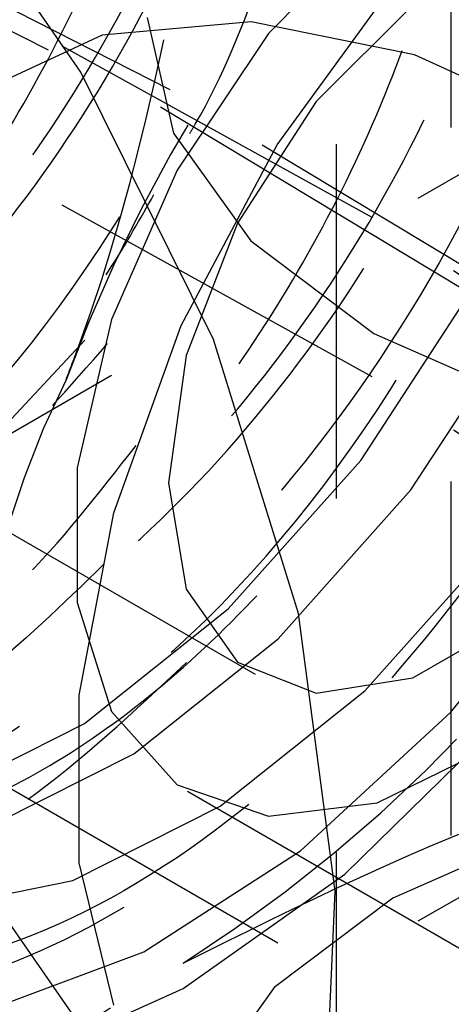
# Model space of a CAD drawing. Header units: inches. Extents: x 1907 to 2452, y -210 to -54.
# Tile 261 of 656: x 1999.399 to 1999.521, y -195.509 to -195.231. Entities that reach past the tile are written whole.
import ezdxf

# ---------------------------------------------------------------- set-up
doc = ezdxf.new("R2010")
doc.units = ezdxf.units.IN
doc.header["$LTSCALE"] = 0.5
doc.header["$MEASUREMENT"] = 0
doc.linetypes.add('HIDDEN', pattern=[0.22499999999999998, 0.15, -0.075])
doc.layers.add('SID-M-H', color=4, linetype='HIDDEN')

msp = doc.modelspace()

# ---------------------------------------------------------------- linework, layer by layer
at = {"layer": 'SID-M-H'}
for p, q in [((1998.345828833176, -194.8420701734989), (2001.439421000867, -196.6279629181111)), ((1999.488303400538, -195.7665349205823), (1999.488303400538, -195.1326060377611)), ((1999.520539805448, -195.1617667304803), (1999.520539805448, -195.5655192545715)), ((1999.416062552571, -195.2461291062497), (1999.365559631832, -195.1731417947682)), ((1999.441295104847, -195.2511303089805), (1999.320093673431, -195.1896588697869)), ((1999.317644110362, -195.1946050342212), (1999.438593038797, -195.2559484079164)), ((1999.499727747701, -195.2036972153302), (1999.469070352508, -195.2352896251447)), ((1999.471557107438, -195.2666691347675), (1999.505248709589, -195.2203646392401)), ((1999.498348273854, -195.2872560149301), (1999.381840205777, -195.2228313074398)), ((1999.509810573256, -195.2272855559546), (1999.482554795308, -195.2544755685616)), ((1999.464153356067, -195.2319719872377), (1999.422149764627, -195.2357277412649)), ((1999.434852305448, -195.2307375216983), (1999.442297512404, -195.2633842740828)), ((1999.510281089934, -195.2412935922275), (1999.464153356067, -195.2319719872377)), ((1999.422149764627, -195.2357277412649), (1999.386106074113, -195.2523967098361)), ((1999.469070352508, -195.2352896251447), (1999.443321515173, -195.2738660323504)), ((1999.558516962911, -195.2632851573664), (1999.510281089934, -195.2412935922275)), ((1999.453515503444, -195.3216914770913), (1999.416062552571, -195.2461291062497)), ((1998.818525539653, -195.6816920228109), (1999.569826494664, -195.2479752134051)), ((1999.552894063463, -195.31838898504), (1999.441295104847, -195.2511303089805)), ((1999.482554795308, -195.2544755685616), (1999.460335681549, -195.2888318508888)), ((1999.438593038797, -195.2559484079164), (1999.549959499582, -195.3230669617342)), ((1999.442297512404, -195.2633842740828), (1999.464125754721, -195.2938062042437)), ((1999.444409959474, -195.317726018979), (1999.471557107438, -195.2666691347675)), ((1999.207753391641, -195.267522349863), (1999.465262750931, -195.4161793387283)), ((1999.498348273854, -195.3321657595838), (1999.381840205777, -195.2677410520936)), ((1999.443321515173, -195.2738660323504), (1999.424769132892, -195.3159987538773)), ((1999.460335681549, -195.2888318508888), (1999.445833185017, -195.3262105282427)), ((1999.604831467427, -195.3572241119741), (1999.498348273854, -195.2872560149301)), ((1999.464125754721, -195.2938062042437), (1999.498849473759, -195.3199301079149)), ((1999.495128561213, -195.3558049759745), (1999.526978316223, -195.3069923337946)), ((1999.424769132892, -195.3159987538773), (1999.415061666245, -195.3579441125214)), ((1999.509273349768, -195.364124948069), (1999.541206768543, -195.3151840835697)), ((1999.425384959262, -195.3705680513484), (1999.444409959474, -195.317726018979)), ((1999.388248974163, -195.3527976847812), (1999.417237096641, -195.3218074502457)), ((1999.477534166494, -195.3990535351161), (1999.453515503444, -195.3216914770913)), ((1999.498849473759, -195.3199301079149), (1999.544102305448, -195.3399756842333)), ((1999.445833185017, -195.3262105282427), (1999.440796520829, -195.3621031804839)), ((1999.604831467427, -195.4021338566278), (1999.498348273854, -195.3321657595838)), ((1999.415061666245, -195.3579441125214), (1999.415061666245, -195.3959750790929)), ((1999.457726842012, -195.3977202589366), (1999.495128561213, -195.3558049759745)), ((1999.440796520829, -195.3621031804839), (1999.445833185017, -195.392180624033)), ((1999.471773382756, -195.4061503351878), (1999.509273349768, -195.364124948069)), ((1999.415587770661, -195.4221242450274), (1999.425384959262, -195.3705680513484)), ((1999.496297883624, -195.4208687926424), (1999.533969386, -195.3786511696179)), ((1999.52059143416, -195.4268691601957), (1999.558981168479, -195.3791126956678)), ((1999.445833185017, -195.392180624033), (1999.460335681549, -195.4128150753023)), ((1999.415061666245, -195.3959750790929), (1999.424769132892, -195.4267124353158)), ((1999.41712324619, -195.4301044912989), (1999.457726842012, -195.3977202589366)), ((1999.487872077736, -195.477421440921), (1999.477534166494, -195.3990535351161)), ((1999.509810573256, -195.4172388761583), (1999.538815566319, -195.4004946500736)), ((1999.431063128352, -195.4386196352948), (1999.471773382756, -195.4061503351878)), ((1999.460335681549, -195.4128150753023), (1999.482554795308, -195.4215177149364)), ((1999.482554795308, -195.4215177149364), (1999.509810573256, -195.4172388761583)), ((1999.415587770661, -195.4693983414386), (1999.415587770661, -195.4221242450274)), ((1999.455401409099, -195.4534866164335), (1999.496297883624, -195.4208687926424)), ((1999.424769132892, -195.4267124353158), (1999.443321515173, -195.447425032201)), ((1999.478125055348, -195.4660656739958), (1999.52059143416, -195.4268691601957)), ((1999.375869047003, -195.4509228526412), (1999.41712324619, -195.4301044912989)), ((1999.490619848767, -195.4726825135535), (1999.533978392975, -195.4301323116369)), ((1999.38970056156, -195.4594926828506), (1999.431063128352, -195.4386196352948)), ((1999.499727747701, -195.4524685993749), (1999.532569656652, -195.4363514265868)), ((1999.416062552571, -195.515587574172), (1999.365559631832, -195.4426002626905)), ((1999.443321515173, -195.447425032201), (1999.469070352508, -195.4562724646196)), ((1999.4461944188, -195.4492102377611), (1999.689784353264, -195.5898317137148)), ((1998.818525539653, -195.8858272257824), (1999.569826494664, -195.4521104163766)), ((1999.469070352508, -195.4562724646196), (1999.499727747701, -195.4524685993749)), ((1999.413849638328, -195.4744551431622), (1999.455401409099, -195.4534866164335)), ((1999.547883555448, -195.4600619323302), (1999.504196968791, -195.4794137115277)), ((1999.433871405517, -195.4945891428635), (1999.478125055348, -195.4660656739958)), ((1999.425384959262, -195.5096429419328), (1999.415587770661, -195.4693983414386)), ((1999.374253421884, -195.4824568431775), (1999.413849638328, -195.4744551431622)), ((1999.444972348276, -195.504973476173), (1999.490619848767, -195.4726825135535)), ((1999.484423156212, -195.5559910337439), (1999.487872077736, -195.477421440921)), ((1999.504196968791, -195.4794137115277), (1999.470675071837, -195.5046334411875)), ((1999.390216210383, -195.5109018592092), (1999.433871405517, -195.4945891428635)), ((1999.399324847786, -195.5253859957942), (1999.444972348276, -195.504973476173)), ((1999.470675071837, -195.5046334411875), (1999.449602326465, -195.5340024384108))]:
    msp.add_line(p, q, dxfattribs=at)
for centre, radius, start, end in [((1999.677816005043, -195.4019518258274), 0.4317284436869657, 122.6379705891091, 159.7728862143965), ((1999.817010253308, -195.4823069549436), 0.431728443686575, 122.6379705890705, 159.7728862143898), ((1999.21212869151, -195.1342235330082), 0.4317284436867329, 302.6379705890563, 339.7728862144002), ((1999.64161384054, -195.44788632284), 0.2568170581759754, 153.4364295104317, 206.5635704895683), ((1999.366718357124, -195.4019956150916), 0.123686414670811, 220.5327958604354, 309.2481680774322)]:
    msp.add_arc(centre, radius, start, end, dxfattribs=at)
for points, knots in [([(1999.413511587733, -195.019076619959), (1999.409483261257, -194.9937494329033), (1999.401016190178, -194.9405146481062), (1999.351909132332, -194.8948535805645), (1999.282558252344, -194.8849679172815), (1999.201864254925, -194.9161613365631), (1999.123435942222, -194.9822697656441), (1999.059156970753, -195.0730975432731), (1999.019063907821, -195.1729903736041), (1999.009336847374, -195.2665658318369), (1999.030719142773, -195.3373783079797), (1999.080249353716, -195.3754544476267), (1999.147617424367, -195.3705835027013), (1999.204816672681, -195.34534312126), (1999.231628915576, -195.3157026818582), (1999.235738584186, -195.3111595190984)], [0, 0, 0, 0, 0.07490218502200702, 0.157435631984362, 0.2405448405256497, 0.3229454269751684, 0.4061845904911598, 0.4884721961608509, 0.5718201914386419, 0.6540148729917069, 0.7374504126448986, 0.8195723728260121, 0.903074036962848, 0.9851435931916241, 1, 1, 1, 1]), ([(1999.230874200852, -195.3603400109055), (1999.222790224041, -195.36614666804), (1999.19398431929, -195.3868377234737), (1999.145787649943, -195.395624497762), (1999.0950706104, -195.3840589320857), (1999.060086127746, -195.3441755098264), (1999.04511546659, -195.2825925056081), (1999.051815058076, -195.2057148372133), (1999.080079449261, -195.1227484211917), (1999.126484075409, -195.0428635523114), (1999.186482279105, -194.9755095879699), (1999.253200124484, -194.9281954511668), (1999.319477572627, -194.9065427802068), (1999.37829546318, -194.9130368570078), (1999.422274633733, -194.9473372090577), (1999.448392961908, -195.0014370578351), (1999.448317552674, -195.048707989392), (1999.448283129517, -195.0702864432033)], [0, 0, 0, 0, 0.02741444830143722, 0.09768681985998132, 0.1679637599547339, 0.2382364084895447, 0.3085091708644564, 0.3787855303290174, 0.4490579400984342, 0.5193361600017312, 0.58960850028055, 0.6598856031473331, 0.7301582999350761, 0.8004313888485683, 0.8707075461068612, 0.940979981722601, 1, 1, 1, 1]), ([(1999.441191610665, -195.1500510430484), (1999.442314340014, -195.1469615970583), (1999.452603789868, -195.1186478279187), (1999.456742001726, -195.0661505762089), (1999.450995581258, -195.0007137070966), (1999.426377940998, -194.9500921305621), (1999.387136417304, -194.9187363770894), (1999.33603074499, -194.9093087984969), (1999.277689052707, -194.9227644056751), (1999.217329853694, -194.9577803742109), (1999.160177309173, -195.0107017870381), (1999.111331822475, -195.0771644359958), (1999.071024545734, -195.1586021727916), (1999.048981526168, -195.2489413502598), (1999.056711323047, -195.3318018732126), (1999.094161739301, -195.3858048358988), (1999.154998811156, -195.4001505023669), (1999.21674140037, -195.3837944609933), (1999.252473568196, -195.3517200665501), (1999.263906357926, -195.341457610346)], [0, 0, 0, 0, 0.007060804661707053, 0.0647099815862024, 0.1216351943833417, 0.1797466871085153, 0.2366809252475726, 0.294318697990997, 0.352209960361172, 0.4089806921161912, 0.4670452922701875, 0.524278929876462, 0.5815852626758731, 0.6584501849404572, 0.7344555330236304, 0.8112082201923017, 0.8873289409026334, 0.9639500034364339, 1, 1, 1, 1]), ([(1999.28513456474, -195.3757538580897), (1999.284831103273, -195.3760359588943), (1999.264544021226, -195.394895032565), (1999.221103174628, -195.4113119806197), (1999.164142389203, -195.4181568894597), (1999.118643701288, -195.3940531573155), (1999.091117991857, -195.3454723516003), (1999.084335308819, -195.276908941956), (1999.099587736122, -195.1966195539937), (1999.135343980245, -195.1137225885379), (1999.187626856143, -195.0376079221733), (1999.251121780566, -194.9772265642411), (1999.31848373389, -194.9392367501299), (1999.382687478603, -194.9284109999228), (1999.436803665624, -194.9456369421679), (1999.473440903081, -194.9901255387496), (1999.490656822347, -195.0402708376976), (1999.487567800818, -195.076683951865), (1999.486741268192, -195.0864270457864)], [0, 0, 0, 0, 0.001055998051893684, 0.0705958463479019, 0.1401322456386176, 0.2096742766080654, 0.2792105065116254, 0.3487517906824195, 0.4182884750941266, 0.4878261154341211, 0.5573657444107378, 0.6269021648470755, 0.6964441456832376, 0.7659803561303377, 0.8355217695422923, 0.9050584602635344, 0.9745963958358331, 1, 1, 1, 1]), ([(1999.482418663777, -195.1621351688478), (1999.48668304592, -195.1441428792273), (1999.496838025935, -195.1012969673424), (1999.493270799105, -195.0398112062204), (1999.473947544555, -194.9845819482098), (1999.438191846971, -194.9477264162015), (1999.389917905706, -194.9322842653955), (1999.333065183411, -194.9396104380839), (1999.272743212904, -194.9691144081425), (1999.214161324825, -195.0176664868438), (1999.162602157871, -195.0810389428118), (1999.122605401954, -195.1533643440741), (1999.097501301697, -195.2274815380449), (1999.089639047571, -195.297219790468), (1999.09928299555, -195.3557296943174), (1999.125532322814, -195.3975008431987), (1999.165974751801, -195.4188723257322), (1999.216432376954, -195.4179577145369), (1999.271873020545, -195.3930484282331), (1999.313265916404, -195.3645145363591), (1999.332176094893, -195.3413679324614), (1999.334603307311, -195.3383969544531)], [0, 0, 0, 0, 0.04003746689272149, 0.09534316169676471, 0.1518819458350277, 0.207829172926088, 0.2635164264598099, 0.3201276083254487, 0.3754840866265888, 0.4318492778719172, 0.4880969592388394, 0.5435292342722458, 0.6001621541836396, 0.6557064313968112, 0.7118125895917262, 0.7682763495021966, 0.8235899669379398, 0.8801567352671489, 0.9360221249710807, 0.9917881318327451, 0.9999999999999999, 0.9999999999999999, 0.9999999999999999, 0.9999999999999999]), ([(1999.104767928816, -195.2139101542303), (1999.10262996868, -195.2245482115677), (1999.097784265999, -195.2486594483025), (1999.098112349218, -195.2830885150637), (1999.104277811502, -195.3157877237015), (1999.117167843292, -195.3422361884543), (1999.135802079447, -195.3611776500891), (1999.15944045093, -195.3720672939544), (1999.187096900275, -195.3743574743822), (1999.217709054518, -195.3677905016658), (1999.249703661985, -195.3527914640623), (1999.281885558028, -195.329999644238), (1999.312983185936, -195.2999993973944), (1999.341597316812, -195.264044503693), (1999.366395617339, -195.2239672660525), (1999.386486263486, -195.1811310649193), (1999.400971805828, -195.1368890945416), (1999.409096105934, -195.093362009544), (1999.410627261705, -195.0525477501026), (1999.405441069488, -195.0156978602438), (1999.393504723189, -194.984118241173), (1999.37535433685, -194.9594689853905), (1999.351934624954, -194.9426963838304), (1999.323893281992, -194.9341937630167), (1999.292067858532, -194.934352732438), (1999.258134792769, -194.9434514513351), (1999.224816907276, -194.9594637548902), (1999.203697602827, -194.9755886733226), (1999.193750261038, -194.983183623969)], [0, 0, 0, 0, 0.03029852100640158, 0.06867182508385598, 0.1078830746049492, 0.1473429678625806, 0.1862389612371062, 0.2246627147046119, 0.2639425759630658, 0.3033791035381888, 0.3421625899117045, 0.3806657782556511, 0.4200040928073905, 0.4594068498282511, 0.4980684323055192, 0.5366799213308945, 0.5760664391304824, 0.6154250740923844, 0.6539677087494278, 0.6927040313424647, 0.7321284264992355, 0.7714326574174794, 0.809884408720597, 0.8487369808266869, 0.8881888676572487, 0.9274284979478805, 0.9658183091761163, 1, 1, 1, 1]), ([(1999.297235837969, -195.3031795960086), (1999.314461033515, -195.2848784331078), (1999.354285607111, -195.2425662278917), (1999.395606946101, -195.1490377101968), (1999.410295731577, -195.0520960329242), (1999.392434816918, -194.9728436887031), (1999.357323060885, -194.9511685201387), (1999.34069520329, -194.9409038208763)], [0, 0, 0, 0, 0.1627397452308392, 0.376253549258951, 0.5914550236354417, 0.8065255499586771, 1, 1, 1, 1]), ([(1999.247733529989, -195.4330144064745), (1999.244775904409, -195.4341376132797), (1999.221512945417, -195.4429721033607), (1999.184406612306, -195.4329327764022), (1999.144884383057, -195.4012227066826), (1999.125264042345, -195.3435415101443), (1999.126875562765, -195.26953780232), (1999.1504402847, -195.1871190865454), (1999.193057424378, -195.1056966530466), (1999.250471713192, -195.0347186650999), (1999.316317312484, -194.9822875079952), (1999.383335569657, -194.9543660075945), (1999.444323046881, -194.9544925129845), (1999.492888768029, -194.9822902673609), (1999.521720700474, -195.0359639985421), (1999.532542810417, -195.0859349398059), (1999.527344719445, -195.1173206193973), (1999.526689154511, -195.1212788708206)], [0, 0, 0, 0, 0.0109598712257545, 0.08620395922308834, 0.1614490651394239, 0.2366912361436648, 0.3119392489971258, 0.3871811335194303, 0.4624289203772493, 0.5376713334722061, 0.612915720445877, 0.688160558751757, 0.7634027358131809, 0.8386506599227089, 0.9138925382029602, 0.9891404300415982, 1, 1, 1, 1]), ([(1999.522531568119, -195.1802752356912), (1999.525282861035, -195.1705067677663), (1999.535070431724, -195.135755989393), (1999.534615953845, -195.0798401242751), (1999.520280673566, -195.0204115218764), (1999.488381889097, -194.9782820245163), (1999.443206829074, -194.9569029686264), (1999.388174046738, -194.9580727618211), (1999.328242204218, -194.9818435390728), (1999.268664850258, -195.02569553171), (1999.214761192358, -195.0855376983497), (1999.171304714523, -195.1561473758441), (1999.141885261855, -195.2304718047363), (1999.129269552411, -195.3020512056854), (1999.134321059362, -195.3642008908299), (1999.156224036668, -195.41081952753), (1999.19323532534, -195.4379624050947), (1999.241468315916, -195.4432251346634), (1999.29598888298, -195.4242308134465), (1999.338699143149, -195.3985236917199), (1999.359334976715, -195.3755631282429), (1999.362993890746, -195.3714920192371)], [0, 0, 0, 0, 0.02199683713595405, 0.07825251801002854, 0.1353485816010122, 0.1925501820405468, 0.2487377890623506, 0.3061972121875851, 0.3627077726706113, 0.4195012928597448, 0.476881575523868, 0.5330136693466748, 0.5903645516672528, 0.6472267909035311, 0.7036740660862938, 0.7611447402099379, 0.8173608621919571, 0.8745151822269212, 0.9316626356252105, 0.9878831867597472, 1, 1, 1, 1]), ([(1999.146535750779, -195.2254198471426), (1999.145880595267, -195.2274978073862), (1999.140805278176, -195.2435952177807), (1999.137578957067, -195.2721648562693), (1999.137489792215, -195.3092500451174), (1999.144601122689, -195.3413365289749), (1999.158012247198, -195.367109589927), (1999.177196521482, -195.3852833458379), (1999.201259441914, -195.3953552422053), (1999.229270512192, -195.3967836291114), (1999.260071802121, -195.389363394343), (1999.292144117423, -195.3735815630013), (1999.324268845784, -195.3500547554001), (1999.355203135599, -195.319394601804), (1999.383478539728, -195.2829691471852), (1999.407865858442, -195.242570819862), (1999.427440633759, -195.199530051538), (1999.441341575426, -195.1552392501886), (1999.448817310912, -195.1119114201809), (1999.449705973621, -195.0714353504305), (1999.443853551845, -195.0350358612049), (1999.43127373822, -195.0040564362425), (1999.412566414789, -194.9801516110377), (1999.388672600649, -194.9641741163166), (1999.360215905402, -194.9564972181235), (1999.32809674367, -194.9575344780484), (1999.294041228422, -194.967430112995), (1999.259431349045, -194.984952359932), (1999.237135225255, -195.0025382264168), (1999.225955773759, -195.0113559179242)], [0, 0, 0, 0, 0.005660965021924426, 0.04385400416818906, 0.08156118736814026, 0.1201085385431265, 0.1588217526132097, 0.1969056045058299, 0.2346869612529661, 0.2732930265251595, 0.3119744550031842, 0.3499398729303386, 0.3878237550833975, 0.4264784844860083, 0.4651179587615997, 0.5029641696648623, 0.5409704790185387, 0.5796637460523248, 0.6182511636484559, 0.6560043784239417, 0.6941260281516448, 0.7328476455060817, 0.7713729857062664, 0.80906159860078, 0.8472892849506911, 0.8860290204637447, 0.9244823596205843, 0.9621348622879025, 1, 1, 1, 1]), ([(1999.508852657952, -195.0855225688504), (1999.509148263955, -195.0711936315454), (1999.509936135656, -195.0330030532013), (1999.487663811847, -194.98896237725), (1999.447317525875, -194.9598259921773), (1999.392751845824, -194.958513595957), (1999.331506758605, -194.9845950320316), (1999.270407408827, -195.0354754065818), (1999.216661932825, -195.1055112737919), (1999.176548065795, -195.186965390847), (1999.154838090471, -195.2707750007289), (1999.154226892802, -195.3476651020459), (1999.175023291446, -195.4089277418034), (1999.215150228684, -195.4483749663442), (1999.270234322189, -195.4594288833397), (1999.319385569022, -195.4517331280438), (1999.347356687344, -195.4332097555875), (1999.35364162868, -195.429047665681)], [0, 0, 0, 0, 0.04314512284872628, 0.1149936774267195, 0.186867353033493, 0.2587663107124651, 0.3306892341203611, 0.4026360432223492, 0.4746069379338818, 0.5466021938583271, 0.6186221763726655, 0.6906673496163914, 0.7627376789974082, 0.8348318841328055, 0.9069499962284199, 0.9790922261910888, 1, 1, 1, 1]), ([(1999.153468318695, -195.3552249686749), (1999.162948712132, -195.3679621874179), (1999.184841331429, -195.3973756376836), (1999.247867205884, -195.3939469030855), (1999.321698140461, -195.350848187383), (1999.388944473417, -195.2713660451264), (1999.435122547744, -195.1723573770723), (1999.449522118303, -195.074595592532), (1999.431680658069, -194.9954379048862), (1999.396449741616, -194.9736897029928), (1999.379713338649, -194.9633582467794)], [0, 0, 0, 0, 0.1001151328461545, 0.2311910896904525, 0.3604170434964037, 0.4916864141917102, 0.6211359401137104, 0.7516086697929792, 0.8820020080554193, 1, 1, 1, 1]), ([(1999.422597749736, -195.3851262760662), (1999.410970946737, -195.3964331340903), (1999.378878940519, -195.4276420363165), (1999.321137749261, -195.4549686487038), (1999.258958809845, -195.4633421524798), (1999.207344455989, -195.4429156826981), (1999.172285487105, -195.3970013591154), (1999.157389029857, -195.33036652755), (1999.164119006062, -195.2504949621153), (1999.191460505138, -195.166257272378), (1999.236083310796, -195.0870388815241), (1999.292709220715, -195.0216442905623), (1999.354694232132, -194.9773164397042), (1999.414845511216, -194.9589047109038), (1999.46598587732, -194.9683633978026), (1999.502691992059, -195.0043685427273), (1999.518445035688, -195.0630837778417), (1999.519060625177, -195.1170365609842), (1999.508364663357, -195.1493621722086), (1999.506508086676, -195.1549731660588)], [0, 0, 0, 0, 0.03609051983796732, 0.0996161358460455, 0.1631209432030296, 0.226604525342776, 0.2900665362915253, 0.3535067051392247, 0.4169248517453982, 0.48032092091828, 0.5436959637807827, 0.6070501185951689, 0.6703829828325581, 0.7336942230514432, 0.7969835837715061, 0.8602509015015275, 0.9234962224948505, 0.9867206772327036, 1, 1, 1, 1]), ([(1999.452595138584, -195.0220803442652), (1999.455272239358, -194.9967674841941), (1999.459641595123, -194.9554538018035), (1999.496518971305, -195.0443569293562), (1999.53447232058, -195.0265585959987), (1999.560766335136, -195.0797850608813), (1999.569215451, -195.1377505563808), (1999.55765769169, -195.2111636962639), (1999.52725131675, -195.2872131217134), (1999.480980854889, -195.3585410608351), (1999.423730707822, -195.4166532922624), (1999.361647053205, -195.4548875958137), (1999.301478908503, -195.4686303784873), (1999.249829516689, -195.4560112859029), (1999.214321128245, -195.419961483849), (1999.196034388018, -195.3682683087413), (1999.193095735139, -195.304339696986), (1999.20812117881, -195.2282290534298), (1999.24296044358, -195.1472597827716), (1999.292958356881, -195.0743458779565), (1999.352234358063, -195.0182963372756), (1999.413765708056, -194.9838055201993), (1999.449736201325, -194.9822482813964), (1999.467216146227, -194.9814915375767)], [0, 0, 0, 0, 0.04300921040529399, 0.0701962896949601, 0.1180785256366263, 0.1659692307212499, 0.2141221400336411, 0.2625340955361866, 0.3112025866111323, 0.360124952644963, 0.4092984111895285, 0.4587200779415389, 0.5083910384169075, 0.5583230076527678, 0.6085147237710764, 0.6512689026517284, 0.6940192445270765, 0.7449112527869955, 0.7960448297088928, 0.8474314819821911, 0.8990682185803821, 0.9509519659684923, 1, 1, 1, 1]), ([(1999.343866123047, -195.4312048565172), (1999.334140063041, -195.4376309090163), (1999.303609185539, -195.4578027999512), (1999.254903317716, -195.4636396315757), (1999.206209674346, -195.4475190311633), (1999.174202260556, -195.403840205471), (1999.162549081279, -195.3393225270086), (1999.172741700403, -195.260871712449), (1999.204134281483, -195.1777725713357), (1999.253017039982, -195.0992516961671), (1999.314576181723, -195.0346155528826), (1999.381677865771, -194.9910019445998), (1999.447241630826, -194.9737386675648), (1999.50428387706, -194.9846090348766), (1999.545244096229, -195.0232203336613), (1999.566973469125, -195.0736954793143), (1999.565627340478, -195.113872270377), (1999.565154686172, -195.1279791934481)], [0, 0, 0, 0, 0.03337070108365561, 0.1047532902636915, 0.1761416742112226, 0.2475247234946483, 0.3189102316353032, 0.3902950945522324, 0.4616779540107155, 0.5330660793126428, 0.6044486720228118, 0.6758371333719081, 0.7472201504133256, 0.8186059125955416, 0.889990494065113, 0.9613733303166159, 1, 1, 1, 1]), ([(1999.125654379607, -195.2667629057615), (1999.12546128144, -195.2745640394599), (1999.124818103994, -195.3005483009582), (1999.136916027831, -195.3363573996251), (1999.160757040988, -195.3699246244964), (1999.195260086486, -195.3884240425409), (1999.236987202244, -195.3910118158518), (1999.283118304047, -195.3774169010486), (1999.330178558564, -195.3487838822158), (1999.374703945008, -195.3073657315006), (1999.413400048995, -195.2564109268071), (1999.443423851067, -195.1998980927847), (1999.462594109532, -195.1422386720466), (1999.469563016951, -195.0879251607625), (1999.463913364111, -195.0412325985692), (1999.446215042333, -195.0057184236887), (1999.417893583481, -194.9845900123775), (1999.38175224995, -194.9781174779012), (1999.353882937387, -194.9873117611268), (1999.340120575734, -194.991852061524)], [0, 0, 0, 0, 0.02609166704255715, 0.08690694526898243, 0.1477418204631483, 0.2085963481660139, 0.2694705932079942, 0.3303646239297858, 0.3912785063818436, 0.4522122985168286, 0.5131660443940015, 0.5741397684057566, 0.635133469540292, 0.6961471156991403, 0.7571806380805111, 0.818233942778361, 0.8793069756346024, 0.9403996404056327, 1, 1, 1, 1]), ([(1999.561344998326, -195.207890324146), (1999.562867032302, -195.2032332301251), (1999.572607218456, -195.1734303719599), (1999.57470444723, -195.1205924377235), (1999.565397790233, -195.0575009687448), (1999.537622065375, -195.0103637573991), (1999.495801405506, -194.9831541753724), (1999.442899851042, -194.9781753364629), (1999.383730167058, -194.9960367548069), (1999.323571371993, -195.0348930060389), (1999.267684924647, -195.0908231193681), (1999.221011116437, -195.1592014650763), (1999.187494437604, -195.2332431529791), (1999.17019297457, -195.3061647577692), (1999.170559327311, -195.3715112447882), (1999.188032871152, -195.4227574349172), (1999.221313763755, -195.4554548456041), (1999.266992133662, -195.4667725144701), (1999.320234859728, -195.4541081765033), (1999.366635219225, -195.4294695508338), (1999.391497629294, -195.4040977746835), (1999.398933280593, -195.3965097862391)], [0, 0, 0, 0, 0.01049168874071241, 0.06714107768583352, 0.1237395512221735, 0.1811465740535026, 0.2372746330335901, 0.2945184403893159, 0.3514979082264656, 0.4077964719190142, 0.465252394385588, 0.5215292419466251, 0.5785361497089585, 0.6357608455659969, 0.6918972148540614, 0.7493128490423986, 0.8058763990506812, 0.8625613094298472, 0.9199441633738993, 0.9760575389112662, 1, 1, 1, 1]), ([(1999.446866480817, -195.2634843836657), (1999.447383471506, -195.2626110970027), (1999.45585891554, -195.248294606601), (1999.468026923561, -195.2177038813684), (1999.481733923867, -195.1736549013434), (1999.488454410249, -195.1304705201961), (1999.488724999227, -195.0903621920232), (1999.482199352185, -195.0544222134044), (1999.468984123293, -195.0240632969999), (1999.449728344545, -195.0009092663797), (1999.42536474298, -194.985729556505), (1999.396501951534, -194.9788866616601), (1999.364106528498, -194.980792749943), (1999.329944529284, -194.9915144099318), (1999.295359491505, -195.0097768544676), (1999.273175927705, -195.0277784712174), (1999.262058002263, -195.0368004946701)], [0, 0, 0, 0, 0.004955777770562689, 0.08124404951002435, 0.1587568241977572, 0.2359008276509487, 0.3113659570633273, 0.3878690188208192, 0.4654208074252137, 0.5424233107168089, 0.617808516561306, 0.6945074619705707, 0.7720777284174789, 0.8489190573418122, 0.9242814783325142, 1, 1, 1, 1]), ([(1999.130284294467, -195.241263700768), (1999.129549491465, -195.2588586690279), (1999.128046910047, -195.2948382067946), (1999.141398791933, -195.3393025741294), (1999.165613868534, -195.3726326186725), (1999.200016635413, -195.3911956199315), (1999.241770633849, -195.3937663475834), (1999.28789452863, -195.380176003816), (1999.334956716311, -195.351541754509), (1999.379481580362, -195.3101239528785), (1999.418177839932, -195.259168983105), (1999.448201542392, -195.2026564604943), (1999.467372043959, -195.1449959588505), (1999.474340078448, -195.090686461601), (1999.468693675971, -195.0439789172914), (1999.450983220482, -195.008520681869), (1999.422707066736, -194.9871834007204), (1999.386095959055, -194.9814369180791), (1999.344319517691, -194.9927480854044), (1999.308593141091, -195.0120814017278), (1999.28905480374, -195.0313728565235), (1999.283376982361, -195.0369789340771)], [0, 0, 0, 0, 0.05197665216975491, 0.1062858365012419, 0.1606125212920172, 0.2149567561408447, 0.2693185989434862, 0.3236981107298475, 0.3780953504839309, 0.4325103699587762, 0.4869432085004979, 0.5413938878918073, 0.5958624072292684, 0.6503487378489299, 0.7048528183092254, 0.7593745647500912, 0.8139139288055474, 0.8684708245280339, 0.9230451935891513, 0.9776370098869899, 0.9999999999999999, 0.9999999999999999, 0.9999999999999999, 0.9999999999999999]), ([(1999.192825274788, -195.3779770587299), (1999.202285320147, -195.3906826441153), (1999.224159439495, -195.4200613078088), (1999.287152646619, -195.4166219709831), (1999.36098124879, -195.3735271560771), (1999.428228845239, -195.2940431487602), (1999.474404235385, -195.1950379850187), (1999.488813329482, -195.0972639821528), (1999.470890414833, -195.0179416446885), (1999.435502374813, -194.9961257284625), (1999.418616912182, -194.9857162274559)], [0, 0, 0, 0, 0.09980859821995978, 0.2307837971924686, 0.3599104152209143, 0.4910788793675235, 0.6204288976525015, 0.7508013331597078, 0.8810944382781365, 1, 1, 1, 1]), ([(1999.220704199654, -195.2907687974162), (1999.218906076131, -195.3022236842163), (1999.215017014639, -195.3269988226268), (1999.217115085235, -195.3612429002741), (1999.225249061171, -195.3922995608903), (1999.239908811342, -195.4166179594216), (1999.260109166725, -195.4332640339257), (1999.285005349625, -195.4416815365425), (1999.313696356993, -195.4413804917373), (1999.344830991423, -195.4322709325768), (1999.377024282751, -195.4149419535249), (1999.408999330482, -195.3899625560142), (1999.439564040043, -195.3580201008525), (1999.467137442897, -195.3206972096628), (1999.490670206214, -195.2796896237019), (1999.509191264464, -195.2362816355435), (1999.521893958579, -195.1919702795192), (1999.528073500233, -195.149085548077), (1999.527666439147, -195.1093186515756), (1999.520483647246, -195.073862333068), (1999.506635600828, -195.0441393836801), (1999.486841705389, -195.0217433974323), (1999.462012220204, -195.0073628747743), (1999.432753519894, -195.0013646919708), (1999.400097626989, -195.0041191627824), (1999.365852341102, -195.0157319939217), (1999.333901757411, -195.0330358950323), (1999.314359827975, -195.0492263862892), (1999.305842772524, -195.0562827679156)], [0, 0, 0, 0, 0.03321672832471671, 0.07184261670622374, 0.1112736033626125, 0.1507137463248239, 0.1893622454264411, 0.2281108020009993, 0.2675838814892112, 0.3069736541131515, 0.345519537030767, 0.3843882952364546, 0.423893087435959, 0.4632222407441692, 0.5016944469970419, 0.5406739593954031, 0.5802000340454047, 0.6194584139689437, 0.6578859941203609, 0.6969666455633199, 0.7365035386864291, 0.7756811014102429, 0.8140931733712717, 0.8532651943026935, 0.8928024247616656, 0.9318892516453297, 0.970314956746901, 0.9999999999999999, 0.9999999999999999, 0.9999999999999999, 0.9999999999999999]), ([(1999.32743036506, -195.1648807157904), (1999.312171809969, -195.1891226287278), (1999.282153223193, -195.2368144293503), (1999.256037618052, -195.3129887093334), (1999.246706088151, -195.3831283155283), (1999.255157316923, -195.4427147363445), (1999.280219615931, -195.485796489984), (1999.319801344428, -195.5088354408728), (1999.369555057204, -195.5092991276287), (1999.425278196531, -195.4870821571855), (1999.481598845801, -195.4442510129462), (1999.53280827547, -195.3845632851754), (1999.574752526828, -195.3132409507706), (1999.602920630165, -195.2367995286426), (1999.614661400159, -195.1620523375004), (1999.608960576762, -195.0958222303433), (1999.58595674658, -195.0436302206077), (1999.547329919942, -195.0119405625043), (1999.508725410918, -194.9997786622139), (1999.48252356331, -195.0062268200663), (1999.475631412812, -195.007922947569)], [0, 0, 0, 0, 0.06002599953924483, 0.1180908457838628, 0.1751707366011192, 0.2325820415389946, 0.2905532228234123, 0.3472719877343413, 0.4052332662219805, 0.4626677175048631, 0.5197262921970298, 0.5777949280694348, 0.6345889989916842, 0.6923576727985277, 0.750086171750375, 0.8069061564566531, 0.8649822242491, 0.9219919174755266, 0.9794807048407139, 1, 1, 1, 1]), ([(1999.488101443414, -195.2162019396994), (1999.490304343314, -195.2115114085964), (1999.501456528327, -195.1877655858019), (1999.510461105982, -195.144647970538), (1999.513187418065, -195.0925166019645), (1999.502432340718, -195.0494751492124), (1999.480241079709, -195.0190258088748), (1999.448145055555, -195.0035571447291), (1999.408810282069, -195.004349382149), (1999.365359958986, -195.0214247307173), (1999.321261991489, -195.0535584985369), (1999.280029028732, -195.0983686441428), (1999.244958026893, -195.1524988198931), (1999.218874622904, -195.2118750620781), (1999.203916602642, -195.2720180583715), (1999.201369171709, -195.3283866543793), (1999.211565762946, -195.3767263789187), (1999.233861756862, -195.4133962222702), (1999.266683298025, -195.4356485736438), (1999.307647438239, -195.4418407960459), (1999.353744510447, -195.4315623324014), (1999.401568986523, -195.4056667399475), (1999.44758066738, -195.3662068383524), (1999.488376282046, -195.3162781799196), (1999.520951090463, -195.2597807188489), (1999.54292859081, -195.2011249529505), (1999.552747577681, -195.1448750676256), (1999.549766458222, -195.0954684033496), (1999.534372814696, -195.0566146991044), (1999.507731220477, -195.0319821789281), (1999.474812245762, -195.0219834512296), (1999.449464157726, -195.0281871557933), (1999.43815459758, -195.0309550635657)], [0, 0, 0, 0, 0.008435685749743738, 0.04270567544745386, 0.07698657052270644, 0.1112783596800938, 0.1455810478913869, 0.1798946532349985, 0.2142192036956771, 0.248554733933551, 0.2829012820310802, 0.3172588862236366, 0.3516275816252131, 0.386007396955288, 0.4203983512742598, 0.4548004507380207, 0.4892136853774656, 0.523638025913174, 0.5580734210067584, 0.592519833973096, 0.6269772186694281, 0.6614455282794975, 0.6959247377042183, 0.7304148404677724, 0.764915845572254, 0.7994277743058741, 0.833950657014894, 0.8684845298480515, 0.9030294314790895, 0.9375853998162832, 0.9721524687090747, 1, 1, 1, 1]), ([(1999.594126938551, -195.3861761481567), (1999.589770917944, -195.3960707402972), (1999.571925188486, -195.4366068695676), (1999.524172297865, -195.493200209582), (1999.459243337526, -195.5415769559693), (1999.39433990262, -195.5589533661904), (1999.335606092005, -195.5482839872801), (1999.287447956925, -195.5102738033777), (1999.257095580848, -195.446306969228), (1999.252049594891, -195.3615218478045), (1999.275861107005, -195.2658373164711), (1999.325300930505, -195.171897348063), (1999.390828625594, -195.0924594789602), (1999.460087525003, -195.0367897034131), (1999.523308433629, -195.0083588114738), (1999.573366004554, -195.0047424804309), (1999.596948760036, -195.0182013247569), (1999.607411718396, -195.024172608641)], [0, 0, 0, 0, 0.02378799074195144, 0.09745455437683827, 0.1653977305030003, 0.2298230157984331, 0.2948610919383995, 0.3638160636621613, 0.4378260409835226, 0.5156961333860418, 0.595137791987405, 0.6739046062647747, 0.7493082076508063, 0.8191008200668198, 0.8842693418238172, 0.9486537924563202, 1, 1, 1, 1]), ([(1999.200597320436, -195.2822666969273), (1999.19938435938, -195.2966019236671), (1999.19656398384, -195.3299341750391), (1999.207045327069, -195.3738615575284), (1999.229015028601, -195.410666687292), (1999.261924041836, -195.4328827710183), (1999.302864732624, -195.4390847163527), (1999.348968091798, -195.4288036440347), (1999.396790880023, -195.4029087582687), (1999.442803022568, -195.3634486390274), (1999.483598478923, -195.3135201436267), (1999.516173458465, -195.2570222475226), (1999.538150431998, -195.1983680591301), (1999.547971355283, -195.1421122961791), (1999.544983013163, -195.0927275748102), (1999.529616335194, -195.0537919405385), (1999.502874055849, -195.029465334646), (1999.473965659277, -195.0196418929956), (1999.453169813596, -195.0243751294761), (1999.446326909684, -195.0259326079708)], [0, 0, 0, 0, 0.04634947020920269, 0.1077717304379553, 0.169213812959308, 0.2306756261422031, 0.2921571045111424, 0.353658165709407, 0.4151787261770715, 0.4767187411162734, 0.5382781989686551, 0.5998571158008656, 0.6614555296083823, 0.7230734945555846, 0.7847110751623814, 0.8463683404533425, 0.908045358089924, 0.9697421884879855, 1, 1, 1, 1]), ([(1999.255520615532, -195.3582882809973), (1999.256015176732, -195.3677881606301), (1999.257139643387, -195.3893877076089), (1999.265798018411, -195.4176219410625), (1999.280903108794, -195.4412797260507), (1999.301642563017, -195.4571328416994), (1999.326931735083, -195.4647214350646), (1999.35594586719, -195.4635509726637), (1999.387230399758, -195.4536060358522), (1999.419464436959, -195.4355086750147), (1999.451349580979, -195.4098122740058), (1999.481701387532, -195.3772543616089), (1999.508912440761, -195.3395046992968), (1999.532001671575, -195.2982090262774), (1999.54998527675, -195.2546389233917), (1999.562075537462, -195.2103563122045), (1999.567608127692, -195.1677146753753), (1999.566548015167, -195.1283195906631), (1999.558702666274, -195.0933517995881), (1999.544227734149, -195.0642993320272), (1999.523917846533, -195.0426094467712), (1999.498578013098, -195.0292422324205), (1999.471182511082, -195.0237064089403), (1999.45129916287, -195.0268885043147), (1999.442473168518, -195.0283010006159)], [0, 0, 0, 0, 0.03672559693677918, 0.08350171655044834, 0.1301937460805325, 0.1758912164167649, 0.2219386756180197, 0.2687540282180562, 0.3153758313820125, 0.3609813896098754, 0.4071616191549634, 0.4540038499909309, 0.5005433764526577, 0.5460914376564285, 0.592393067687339, 0.6392497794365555, 0.6856951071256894, 0.7312201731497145, 0.7776316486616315, 0.8244904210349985, 0.8708297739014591, 0.9163663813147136, 0.9628759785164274, 1, 1, 1, 1]), ([(1999.270727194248, -195.4226599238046), (1999.280371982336, -195.4356531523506), (1999.302414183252, -195.4653478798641), (1999.365704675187, -195.4620041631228), (1999.439553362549, -195.4188753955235), (1999.506793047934, -195.3394037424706), (1999.552979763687, -195.2403834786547), (1999.567351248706, -195.1426578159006), (1999.549744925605, -195.0639730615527), (1999.514966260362, -195.0424196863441), (1999.4986585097, -195.0323132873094)], [0, 0, 0, 0, 0.1020767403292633, 0.2332862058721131, 0.3626437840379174, 0.4940468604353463, 0.6236282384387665, 0.754233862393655, 0.8847600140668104, 1, 1, 1, 1]), ([(1999.423996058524, -195.0639288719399), (1999.434150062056, -195.05760301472), (1999.463692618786, -195.0391982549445), (1999.511183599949, -195.0335242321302), (1999.558490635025, -195.0477712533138), (1999.592043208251, -195.0867768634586), (1999.607788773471, -195.1452718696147), (1999.603736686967, -195.2176186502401), (1999.580568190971, -195.2957633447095), (1999.540155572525, -195.3711478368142), (1999.48751603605, -195.4355351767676), (1999.428107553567, -195.4813039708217), (1999.368773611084, -195.5035034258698), (1999.316349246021, -195.4992368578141), (1999.276809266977, -195.4684656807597), (1999.255080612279, -195.414800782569), (1999.253932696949, -195.3434264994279), (1999.274001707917, -195.2628133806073), (1999.30321304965, -195.2018719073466), (1999.323506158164, -195.1708748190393), (1999.32743036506, -195.1648807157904)], [0, 0, 0, 0, 0.02952927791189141, 0.08591393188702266, 0.1428140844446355, 0.1998702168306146, 0.2578112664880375, 0.3157312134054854, 0.3745279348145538, 0.4335016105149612, 0.492961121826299, 0.5529813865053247, 0.6131149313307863, 0.6741757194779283, 0.7352173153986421, 0.7970902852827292, 0.8591848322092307, 0.9217226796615, 0.9848630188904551, 1, 1, 1, 1]), ([(1999.345118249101, -195.0791317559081), (1999.337428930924, -195.0857000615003), (1999.31056357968, -195.1086487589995), (1999.271841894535, -195.1633302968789), (1999.2342187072, -195.2357851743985), (1999.212428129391, -195.3097532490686), (1999.208022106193, -195.3777657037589), (1999.22099961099, -195.4333786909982), (1999.250285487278, -195.4713906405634), (1999.293092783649, -195.4886270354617), (1999.344702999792, -195.4825272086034), (1999.398235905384, -195.4575299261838), (1999.431016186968, -195.426819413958), (1999.445901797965, -195.4128736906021)], [0, 0, 0, 0, 0.03917516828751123, 0.1368722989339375, 0.2341952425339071, 0.333085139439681, 0.4297776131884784, 0.5282714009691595, 0.6265033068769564, 0.7233647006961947, 0.822303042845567, 0.9193073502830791, 1, 1, 1, 1]), ([(1999.411906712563, -195.3330401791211), (1999.413250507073, -195.3295206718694), (1999.432387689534, -195.279398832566), (1999.442323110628, -195.2251913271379), (1999.451560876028, -195.1747902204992)], [0, 0, 0, 0, 0.07021903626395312, 1, 1, 1, 1]), ([(1999.171957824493, -195.2361726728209), (1999.169290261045, -195.2521840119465), (1999.163385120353, -195.2876280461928), (1999.169257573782, -195.3359368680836), (1999.186570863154, -195.3773248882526), (1999.215399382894, -195.4052608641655), (1999.253214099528, -195.4177539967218), (1999.297429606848, -195.4139774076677), (1999.344513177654, -195.3939282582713), (1999.388342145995, -195.363070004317), (1999.412920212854, -195.3350502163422), (1999.423655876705, -195.3228112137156)], [0, 0, 0, 0, 0.09571939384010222, 0.2118924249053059, 0.3281031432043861, 0.4443516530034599, 0.5606380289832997, 0.6769623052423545, 0.7933244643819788, 0.9097244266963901, 1, 1, 1, 1]), ([(1999.181171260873, -195.2712025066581), (1999.179629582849, -195.2803356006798), (1999.175834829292, -195.3028161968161), (1999.177426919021, -195.3352210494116), (1999.184851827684, -195.3668630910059), (1999.19894546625, -195.3918977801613), (1999.21862744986, -195.4093137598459), (1999.243116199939, -195.4185597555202), (1999.2714698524, -195.4191241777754), (1999.302447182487, -195.4108589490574), (1999.334573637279, -195.3942922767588), (1999.366676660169, -195.3700717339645), (1999.397252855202, -195.3386273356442), (1999.421196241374, -195.3081759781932), (1999.432871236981, -195.2875493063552), (1999.436724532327, -195.2807415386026)], [0, 0, 0, 0, 0.05543675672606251, 0.1364544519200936, 0.2192503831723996, 0.3022339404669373, 0.3837063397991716, 0.4649358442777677, 0.5478390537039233, 0.6307355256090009, 0.7119483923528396, 0.7934388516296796, 0.8764276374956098, 0.959215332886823, 1, 1, 1, 1]), ([(1999.336720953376, -195.4707781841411), (1999.351011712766, -195.4496098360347), (1999.379855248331, -195.4068850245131), (1999.401158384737, -195.3578037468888), (1999.411906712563, -195.3330401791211)], [0, 0, 0, 0, 0.49545796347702, 1, 1, 1, 1]), ([(1999.231948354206, -195.4004925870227), (1999.241478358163, -195.4133188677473), (1999.263451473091, -195.4428921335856), (1999.325977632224, -195.4383851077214), (1999.389271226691, -195.4060661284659), (1999.420983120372, -195.3653320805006), (1999.431699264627, -195.3515671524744)], [0, 0, 0, 0, 0.2352978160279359, 0.5425208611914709, 0.8454077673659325, 0.9999999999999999, 0.9999999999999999, 0.9999999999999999, 0.9999999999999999]), ([(1999.444972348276, -195.4977799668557), (1999.478026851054, -195.4813022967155), (1999.519753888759, -195.4605013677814), (1999.567627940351, -195.4449685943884), (1999.57757806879, -195.4417402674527)], [0, 0, 0, 0, 0.7921603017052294, 1, 1, 1, 1]), ([(1999.411906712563, -195.562732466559), (1999.410527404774, -195.5607849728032), (1999.390884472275, -195.5330504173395), (1999.362817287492, -195.5007813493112), (1999.336720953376, -195.4707781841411)], [0, 0, 0, 0, 0.07021903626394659, 1, 1, 1, 1]), ([(1999.347898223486, -195.5743316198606), (1999.369804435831, -195.5532748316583), (1999.39823069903, -195.5259508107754), (1999.43625160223, -195.5030358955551), (1999.444972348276, -195.4977799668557)], [0, 0, 0, 0, 0.7706328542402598, 1, 1, 1, 1])]:
    msp.add_open_spline(points, degree=3, knots=knots, dxfattribs=at)

doc.saveas('drawing.dxf')
